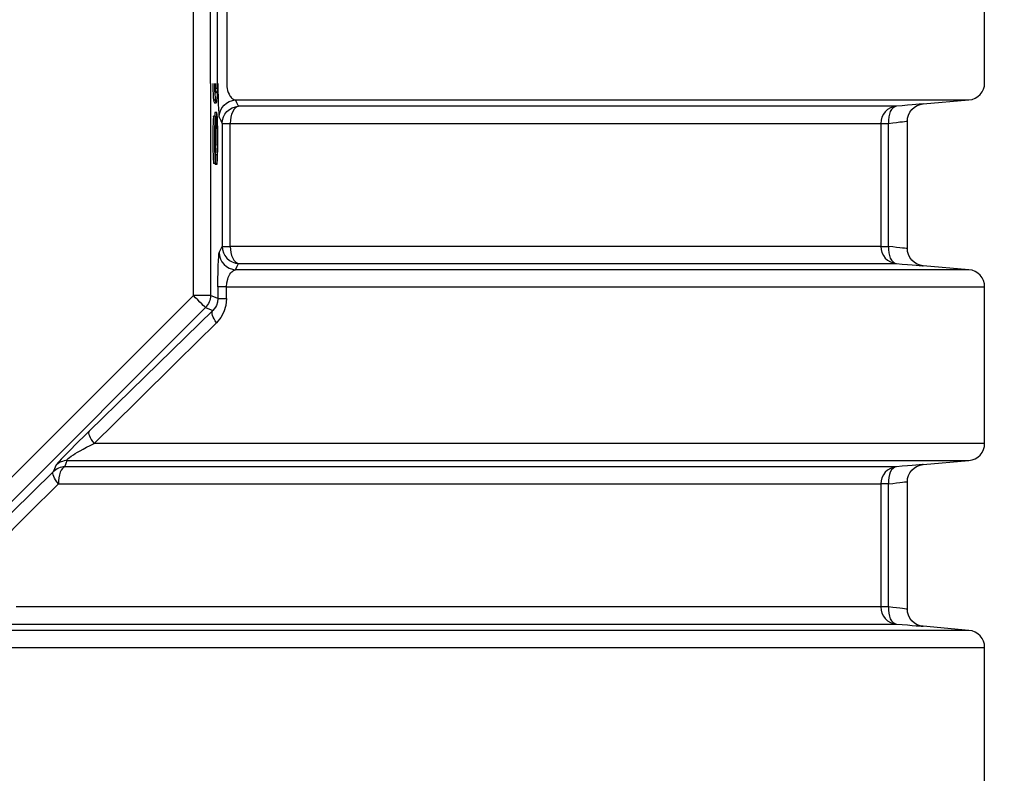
# Model space of a CAD drawing. Header units: millimetres. Extents: x 196 to 2027204, y -221452 to 153872.
# Tile 319 of 381: x 1217265 to 1217839, y -197991 to -197553. Entities that reach past the tile are written whole.
import ezdxf

# ---------------------------------------------------------------- set-up
doc = ezdxf.new("R2010")
doc.units = ezdxf.units.MM
doc.layers.get('Defpoints').update_dxf_attribs({"lineweight": 18})
doc.layers.add('00_Основной', color=163, linetype='Continuous', lineweight=40)
doc.layers.add('ТМ-размеры', color=25, linetype='Continuous', lineweight=20)
doc.styles.add('SFINKS', font='SFINKS.shx', dxfattribs={"width": 0.7, "oblique": 15})
doc.dimstyles.new('кира-50', dxfattribs={"dimtxt": 150, "dimasz": 40, "dimexe": 15, "dimexo": 0, "dimgap": 20, "dimtad": 1, "dimdec": 0, "dimrnd": 5, "dimdsep": 46, "dimtxsty": 'SFINKS', "dimblk1": 'OBLIQUE', "dimblk2": 'OBLIQUE', "dimsah": 1, "dimcen": 2.5, "dimclrd": 252, "dimclre": 252, "dimclrt": 252, "dimadec": 0, "dimazin": 0, "dimtfac": 1, "dimtdec": 0, "dimtofl": 0, "dimtmove": 0, "dimatfit": 3, "dimldrblk": 'OBLIQUE', "dimfxl": 15, "dimtfill": 1, "dimtolj": 1, "dimtzin": 0, "dimlwd": 20, "dimlwe": 20, "dimarcsym": 0})

# ---------------------------------------------------------------- blocks, each defined once
blk = doc.blocks.new('_Oblique')
at = {"color": 0, "linetype": 'ByBlock', "lineweight": -2}
blk.add_line((-0.5, -0.5), (0.5, 0.5), dxfattribs=at)
blk = doc.blocks.new('*D85')
at = {"layer": 'Defpoints', "color": 0, "linetype": 'ByBlock', "lineweight": 50, "transparency": 16777216}
for p in [(1216957.71, -194978.27), (1216957.71, -203390.23), (1218392.05, -203390.23)]:
    blk.add_point(p, dxfattribs=at)
at = {"layer": 'ТМ-размеры', "color": 252, "linetype": 'ByBlock', "lineweight": 20, "transparency": 16777216}
for p, q in [((1216957.71, -194978.27), (1218407.05, -194978.27)), ((1218392.05, -194978.27), (1218392.05, -203390.23)), ((1216957.71, -203390.23), (1218407.05, -203390.23))]:
    blk.add_line(p, q, dxfattribs=at)
at = {"layer": 'ТМ-размеры', "color": 252, "linetype": 'ByBlock', "lineweight": 20, "transparency": 16777216, "xscale": 40, "yscale": 40, "zscale": 40}
for p, rotation in [((1218392.05, -194978.27), 90), ((1218392.05, -203390.23), 270)]:
    blk.add_blockref('_Oblique', p, dxfattribs=dict(at, rotation=rotation))
at = {"layer": 'ТМ-размеры', "color": 252, "linetype": 'ByBlock', "transparency": 16777216, "insert": (1218297.05, -199184.25), "char_height": 150, "attachment_point": 5, "rotation": 90, "style": 'SFINKS', "bg_fill": 3, "box_fill_scale": 1.1, "bg_fill_color": 256, "bg_fill_true_color": 13158600, "bg_fill_transparency": 0}
blk.add_mtext('\\A1;8410', dxfattribs=at)

msp = doc.modelspace()

# ---------------------------------------------------------------- linework, layer by layer
at = {"layer": '00_Основной', "color": 252, "lineweight": 25, "ltscale": 10}
for p, q in [((1217366.63, -197713.14, 0.2), (1217366.63, -197374.37, 0.2)), ((1217376.62, -197589.65, 0.2), (1217376.62, -197374.37, 0.2)), ((1217386.06, -197497.86, 0.2), (1217386.06, -197589.65, 0.2)), ((1217827.71, -197589.34, 0.2), (1217827.71, -197498.17, 0.2)), ((1217376.62, -197589.65, 0.2), (1217376.62, -197713.14, 0.2)), ((1217379.53, -197592.4, 0.2), (1217380.53, -197592.4, 0.2)), ((1217378.38, -197599.23, 0.2), (1217379.39, -197599.23, 0.2)), ((1217378.92, -197600.91, 0.2), (1217379.92, -197600.91, 0.2)), ((1217791.84, -197601.64, 0.2), (1217818.58, -197599.3, 0.2)), ((1217380.29, -197606.54, 0.2), (1217379.29, -197606.54, 0.2)), ((1217379.45, -197608.83, 0.2), (1217378.45, -197608.83, 0.2)), ((1217383.46, -197612.92, 0.2), (1217383.46, -197684.59, 0.2)), ((1217388.15, -197684.59, 0.2), (1217388.15, -197612.92, 0.2)), ((1217767.2, -197612.92, 0.2), (1217767.2, -197684.59, 0.2)), ((1217771.63, -197684.59, 0.2), (1217771.63, -197612.92, 0.2)), ((1217782.71, -197685.96, 0.2), (1217782.71, -197611.55, 0.2)), ((1217379.75, -197625.06, 0.2), (1217379.17, -197625.06, 0.2)), ((1217379.95, -197625.68, 0.2), (1217379.19, -197625.68, 0.2)), ((1217380.32, -197631.22, 0.2), (1217379.48, -197631.22, 0.2)), ((1217379.45, -197636.34, 0.2), (1217378.45, -197636.34, 0.2)), ((1217379.34, -197636.34, 0.2), (1217379.34, -197636.91, 0.2)), ((1217380.35, -197636.91, 0.2), (1217379.34, -197636.91, 0.2)), ((1217818.58, -197698.21, 0.2), (1217791.84, -197695.86, 0.2)), ((1217380.98, -197708.17, 0.2), (1217380.98, -197714.94, 0.2)), ((1217386.04, -197714.94, 0.2), (1217386.04, -197708.17, 0.2)), ((1217827.71, -197799.34, 0.2), (1217827.71, -197708.17, 0.2)), ((1217127.09, -197952.67, 0.2), (1217366.63, -197713.14, 0.2)), ((1217380.98, -197714.94, 0.2), (1217376.62, -197713.14, 0.2)), ((1217373.7, -197720.21, 0.2), (1217134.15, -197959.74, 0.2)), ((1217373.7, -197720.21, 0.2), (1217377.93, -197721.96, 0.2)), ((1217791.84, -197811.65, 0.2), (1217818.58, -197809.3, 0.2)), ((1217767.2, -197822.92, 0.2), (1217767.2, -197894.59, 0.2)), ((1217771.63, -197894.59, 0.2), (1217771.63, -197822.92, 0.2)), ((1217782.71, -197895.96, 0.2), (1217782.71, -197821.55, 0.2)), ((1217818.58, -197908.21, 0.2), (1217791.84, -197905.87, 0.2)), ((1217827.71, -198009.34, 0.2), (1217827.71, -197918.17, 0.2))]:
    msp.add_line(p, q, dxfattribs=at)
at = {"layer": '00_Основной', "color": 252, "lineweight": 25, "ltscale": 10, "elevation": 0.2}
for points in [[(1217380.64, -197596.78), (1217380.99, -197493.68), (1217381.05, -197489.52), (1217381.15, -197485.86), (1217381.26, -197482.89), (1217381.4, -197480.53), (1217381.56, -197478.99), (1217381.73, -197478.24)], [(1217377.99, -197589.65), (1217378, -197590.76), (1217378.06, -197593.54), (1217378.14, -197595.87), (1217378.26, -197597.78), (1217378.38, -197599.23)], [(1217379, -197589.65), (1217379, -197590.76), (1217379.06, -197593.54), (1217379.14, -197595.87), (1217379.26, -197597.78), (1217379.39, -197599.23)], [(1217379.29, -197592.12), (1217379.22, -197590.12), (1217379.21, -197589.65)], [(1217379.39, -197599.23), (1217379.53, -197600.13), (1217379.69, -197600.68), (1217379.88, -197600.91), (1217380.09, -197600.78), (1217380.26, -197600.29), (1217380.41, -197599.43), (1217380.54, -197598.2), (1217380.67, -197596.31), (1217380.77, -197593.96), (1217380.83, -197591.15), (1217380.84, -197589.65)], [(1217379.62, -197589.65), (1217379.61, -197590.2), (1217379.53, -197592.4)], [(1217380.63, -197589.65), (1217380.61, -197590.2), (1217380.53, -197592.4)], [(1217380.98, -197589.65), (1217380.99, -197593.81), (1217381.05, -197597.96), (1217381.15, -197601.62), (1217381.26, -197604.6), (1217381.4, -197606.95), (1217381.56, -197608.52), (1217381.73, -197609.26)], [(1217386.06, -197589.65), (1217386.18, -197591.6), (1217386.37, -197592.71), (1217386.62, -197593.77), (1217386.98, -197594.86), (1217387.43, -197595.89), (1217387.95, -197596.82), (1217388.3, -197597.33), (1217388.69, -197597.79), (1217389.11, -197598.22), (1217389.56, -197598.58), (1217390.32, -197599.02), (1217391.28, -197599.3)], [(1217818.58, -197599.3), (1217820.4, -197598.98), (1217822.13, -197598.32), (1217823.72, -197597.34), (1217825.09, -197596.1), (1217826.2, -197594.62), (1217827.03, -197592.97), (1217827.54, -197591.19), (1217827.71, -197589.34)], [(1217380.53, -197592.4), (1217380.44, -197593.39), (1217380.35, -197594.17), (1217380.22, -197594.69), (1217380.09, -197594.96), (1217379.96, -197595.06), (1217379.81, -197595.03), (1217379.64, -197594.73), (1217379.5, -197594.14), (1217379.39, -197593.28), (1217379.29, -197592.12)], [(1217379.53, -197592.4), (1217379.44, -197593.39), (1217379.43, -197593.59)], [(1217378.38, -197599.23), (1217378.53, -197600.13), (1217378.69, -197600.68), (1217378.89, -197600.91), (1217378.92, -197600.9)], [(1217381.73, -197609.26), (1217381.91, -197607.38), (1217382.45, -197605.55), (1217383.32, -197603.88), (1217384.51, -197602.38), (1217385.94, -197601.14), (1217387.6, -197600.19), (1217389.39, -197599.57), (1217391.28, -197599.3)], [(1217393, -197602.96), (1217392.03, -197600.92), (1217391.28, -197599.3)], [(1217391.28, -197599.3), (1217406.2, -197599.3), (1217420.93, -197599.3), (1217435.48, -197599.3), (1217449.83, -197599.3), (1217463.96, -197599.3), (1217477.91, -197599.3), (1217491.64, -197599.3), (1217505.16, -197599.3), (1217518.45, -197599.3), (1217531.52, -197599.3), (1217544.34, -197599.3), (1217556.93, -197599.3), (1217569.28, -197599.3), (1217581.37, -197599.3), (1217593.23, -197599.3), (1217604.81, -197599.3), (1217616.13, -197599.3), (1217627.19, -197599.3), (1217637.97, -197599.3), (1217648.47, -197599.3), (1217658.7, -197599.3), (1217668.63, -197599.3), (1217678.28, -197599.3), (1217687.64, -197599.3), (1217696.7, -197599.3), (1217705.45, -197599.3), (1217713.9, -197599.3), (1217722.06, -197599.3), (1217729.89, -197599.3), (1217737.41, -197599.3), (1217744.61, -197599.3), (1217751.49, -197599.3), (1217758.06, -197599.3), (1217764.29, -197599.3), (1217770.19, -197599.3), (1217775.77, -197599.3), (1217781.01, -197599.3), (1217785.91, -197599.3), (1217790.48, -197599.3), (1217794.72, -197599.3), (1217798.61, -197599.3), (1217802.15, -197599.3), (1217805.36, -197599.3), (1217808.22, -197599.3), (1217810.73, -197599.3), (1217812.9, -197599.3), (1217814.71, -197599.3), (1217816.18, -197599.3), (1217817.31, -197599.3), (1217818.07, -197599.3), (1217818.49, -197599.3), (1217818.58, -197599.3)], [(1217791.84, -197601.64), (1217791.84, -197601.64), (1217791.57, -197601.66), (1217790.79, -197601.73), (1217789.5, -197601.84), (1217787.7, -197602), (1217785.47, -197602.18), (1217782.81, -197602.41), (1217779.73, -197602.66), (1217776.32, -197602.96)], [(1217782.71, -197611.61), (1217782.86, -197609.87), (1217783.34, -197608.11), (1217784.18, -197606.4), (1217785.33, -197604.85), (1217786.77, -197603.55), (1217788.41, -197602.58), (1217790.13, -197601.94), (1217791.84, -197601.64)], [(1217379.29, -197606.67), (1217379.22, -197606.64), (1217379.07, -197607.53), (1217378.99, -197608.83)], [(1217380.35, -197636.91), (1217380.5, -197636.03), (1217380.62, -197634.23), (1217380.74, -197631.53), (1217380.83, -197628.16), (1217380.85, -197624.24), (1217380.85, -197619.92), (1217380.83, -197615.97), (1217380.74, -197612.54), (1217380.64, -197609.66), (1217380.51, -197607.7), (1217380.37, -197606.68), (1217380.22, -197606.64), (1217380.08, -197607.53), (1217379.96, -197609.32), (1217379.88, -197611.89), (1217379.82, -197615.2)], [(1217383.46, -197612.92), (1217383.64, -197611.03), (1217384.18, -197609.21), (1217385.06, -197607.53), (1217386.24, -197606.03), (1217387.68, -197604.81), (1217389.32, -197603.85), (1217391.11, -197603.22), (1217393, -197602.96)], [(1217393, -197602.96), (1217392.03, -197603.28), (1217391.11, -197603.94), (1217390.27, -197604.92), (1217389.55, -197606.16), (1217388.95, -197607.64), (1217388.5, -197609.29), (1217388.23, -197611.07), (1217388.15, -197612.92)], [(1217776.32, -197602.96), (1217775.54, -197602.96), (1217774.41, -197602.96), (1217772.93, -197602.96), (1217771.09, -197602.96), (1217768.92, -197602.96), (1217766.38, -197602.96), (1217763.5, -197602.96), (1217760.27, -197602.96), (1217756.7, -197602.96), (1217752.79, -197602.96), (1217748.53, -197602.96), (1217743.93, -197602.96), (1217738.99, -197602.96), (1217733.71, -197602.96), (1217728.11, -197602.96), (1217722.17, -197602.96), (1217715.9, -197602.96), (1217709.3, -197602.96), (1217702.39, -197602.96), (1217695.15, -197602.96), (1217687.6, -197602.96), (1217679.73, -197602.96), (1217671.54, -197602.96), (1217663.06, -197602.96), (1217654.27, -197602.96), (1217645.17, -197602.96), (1217635.78, -197602.96), (1217626.1, -197602.96), (1217616.14, -197602.96), (1217605.9, -197602.96), (1217595.35, -197602.96), (1217584.56, -197602.96), (1217573.48, -197602.96), (1217562.15, -197602.96), (1217550.55, -197602.96), (1217538.7, -197602.96), (1217526.59, -197602.96), (1217514.25, -197602.96), (1217501.66, -197602.96), (1217488.83, -197602.96), (1217475.78, -197602.96), (1217462.5, -197602.96), (1217449.01, -197602.96), (1217435.31, -197602.96), (1217421.41, -197602.96), (1217407.3, -197602.96), (1217393, -197602.96)], [(1217776.32, -197602.96), (1217774.5, -197603.28), (1217772.77, -197603.94), (1217771.19, -197604.92), (1217769.82, -197606.16), (1217768.71, -197607.64), (1217767.88, -197609.29), (1217767.37, -197611.07), (1217767.2, -197612.92)], [(1217776.32, -197602.96), (1217775.3, -197603.22), (1217774.34, -197603.86), (1217773.48, -197604.81), (1217772.76, -197606.05), (1217772.2, -197607.54), (1217771.8, -197609.22), (1217771.62, -197611.03), (1217771.63, -197612.92)], [(1217378.45, -197608.87), (1217378.44, -197608.83), (1217378.32, -197609.31), (1217378.21, -197610.59), (1217378.11, -197612.64), (1217378.03, -197615.39), (1217377.99, -197618.64), (1217377.97, -197622.17), (1217377.99, -197625.7), (1217378.03, -197628.82), (1217378.1, -197631.53), (1217378.18, -197633.73), (1217378.31, -197635.34), (1217378.45, -197636.34)], [(1217379.82, -197615.2), (1217379.75, -197612.38), (1217379.67, -197610.36), (1217379.55, -197609.17), (1217379.44, -197608.83), (1217379.31, -197609.31), (1217379.2, -197610.59), (1217379.12, -197612.64), (1217379.03, -197615.39), (1217378.99, -197618.64), (1217378.98, -197622.17), (1217378.99, -197625.7), (1217379.02, -197628.82), (1217379.09, -197631.53), (1217379.19, -197633.73), (1217379.31, -197635.34), (1217379.45, -197636.34)], [(1217379.95, -197625.68), (1217379.93, -197622.62), (1217379.93, -197620.27), (1217379.95, -197618.2), (1217379.99, -197616.38), (1217380.08, -197614.15), (1217380.19, -197612.88), (1217380.27, -197612.6), (1217380.36, -197612.75), (1217380.44, -197613.34), (1217380.56, -197615.06), (1217380.62, -197617.55), (1217380.65, -197619.45), (1217380.67, -197621.56), (1217380.67, -197623.73), (1217380.62, -197626.28), (1217380.57, -197628.44), (1217380.46, -197630.09), (1217380.32, -197631.22)], [(1217381.73, -197609.26), (1217382.7, -197611.32), (1217383.46, -197612.92)], [(1217383.46, -197612.92), (1217383.58, -197612.92), (1217383.84, -197612.92), (1217384.25, -197612.92), (1217384.79, -197612.92), (1217385.46, -197612.92), (1217386.26, -197612.92), (1217387.16, -197612.92), (1217388.15, -197612.92)], [(1217388.15, -197612.92), (1217402.6, -197612.92), (1217416.84, -197612.92), (1217430.88, -197612.92), (1217444.7, -197612.92), (1217458.32, -197612.92), (1217471.7, -197612.92), (1217484.85, -197612.92), (1217497.78, -197612.92), (1217510.45, -197612.92), (1217522.86, -197612.92), (1217535.05, -197612.92), (1217546.95, -197612.92), (1217558.61, -197612.92), (1217569.98, -197612.92), (1217581.09, -197612.92), (1217591.91, -197612.92), (1217602.44, -197612.92), (1217612.7, -197612.92), (1217622.65, -197612.92), (1217632.3, -197612.92), (1217641.65, -197612.92), (1217650.7, -197612.92), (1217659.43, -197612.92), (1217667.85, -197612.92), (1217675.95, -197612.92), (1217683.72, -197612.92), (1217691.17, -197612.92), (1217698.3, -197612.92), (1217705.08, -197612.92), (1217711.53, -197612.92), (1217717.64, -197612.92), (1217723.41, -197612.92), (1217728.84, -197612.92), (1217733.92, -197612.92), (1217738.65, -197612.92), (1217743.04, -197612.92), (1217747.07, -197612.92), (1217750.74, -197612.92), (1217754.06, -197612.92), (1217757.02, -197612.92), (1217759.62, -197612.92), (1217761.86, -197612.92), (1217763.74, -197612.92), (1217765.25, -197612.92), (1217766.41, -197612.92), (1217767.2, -197612.92)], [(1217767.2, -197612.92), (1217767.31, -197612.92), (1217767.57, -197612.92), (1217767.95, -197612.92), (1217768.46, -197612.92), (1217769.09, -197612.92), (1217769.84, -197612.92), (1217770.69, -197612.92), (1217771.63, -197612.92)], [(1217771.63, -197612.92), (1217774.17, -197612.61), (1217776.37, -197612.36), (1217778.23, -197612.13), (1217779.76, -197611.96), (1217781.04, -197611.8), (1217781.97, -197611.69), (1217782.52, -197611.62), (1217782.71, -197611.61), (1217782.71, -197611.61)], [(1217379.5, -197630.64), (1217379.37, -197629.84), (1217379.27, -197628.47), (1217379.2, -197626.58), (1217379.17, -197624.31), (1217379.16, -197622.36), (1217379.16, -197620.38), (1217379.19, -197618.65), (1217379.23, -197617.15), (1217379.3, -197615.62), (1217379.39, -197614.81), (1217379.48, -197614.73), (1217379.57, -197615.28), (1217379.64, -197616.46), (1217379.69, -197618.25), (1217379.72, -197619.24), (1217379.74, -197620.28), (1217379.74, -197621.37), (1217379.75, -197622.49), (1217379.75, -197623.64), (1217379.75, -197625.06)], [(1217379.64, -197625.68), (1217379.64, -197626.28), (1217379.57, -197628.44), (1217379.45, -197630.09), (1217379.44, -197630.28)], [(1217379.75, -197625.06), (1217379.87, -197625.41), (1217379.95, -197625.68)], [(1217379.45, -197636.34), (1217379.47, -197633.15), (1217379.5, -197630.64)], [(1217380.32, -197631.22), (1217380.33, -197634.41), (1217380.35, -197636.91)], [(1217381.73, -197688.24), (1217382.7, -197686.18), (1217383.46, -197684.59)], [(1217383.46, -197684.59), (1217383.64, -197686.48), (1217384.18, -197688.3), (1217385.06, -197689.98), (1217386.24, -197691.48), (1217387.68, -197692.72), (1217389.32, -197693.66), (1217391.11, -197694.28), (1217393, -197694.55)], [(1217383.46, -197684.59), (1217383.58, -197684.59), (1217383.84, -197684.59), (1217384.25, -197684.59), (1217384.79, -197684.59), (1217385.46, -197684.59), (1217386.26, -197684.59), (1217387.16, -197684.59), (1217388.15, -197684.59)], [(1217388.15, -197684.59), (1217388.23, -197686.44), (1217388.5, -197688.22), (1217388.95, -197689.87), (1217389.55, -197691.35), (1217390.27, -197692.59), (1217391.11, -197693.56), (1217392.03, -197694.23), (1217393, -197694.55)], [(1217767.2, -197684.59), (1217766.41, -197684.59), (1217765.25, -197684.59), (1217763.74, -197684.59), (1217761.86, -197684.59), (1217759.62, -197684.59), (1217757.02, -197684.59), (1217754.06, -197684.59), (1217750.74, -197684.59), (1217747.07, -197684.59), (1217743.04, -197684.59), (1217738.65, -197684.59), (1217733.92, -197684.59), (1217728.84, -197684.59), (1217723.41, -197684.59), (1217717.64, -197684.59), (1217711.53, -197684.59), (1217705.08, -197684.59), (1217698.3, -197684.59), (1217691.17, -197684.59), (1217683.72, -197684.59), (1217675.95, -197684.59), (1217667.85, -197684.59), (1217659.43, -197684.59), (1217650.7, -197684.59), (1217641.65, -197684.59), (1217632.3, -197684.59), (1217622.65, -197684.59), (1217612.7, -197684.59), (1217602.44, -197684.59), (1217591.91, -197684.59), (1217581.09, -197684.59), (1217569.98, -197684.59), (1217558.61, -197684.59), (1217546.95, -197684.59), (1217535.05, -197684.59), (1217522.86, -197684.59), (1217510.45, -197684.59), (1217497.78, -197684.59), (1217484.85, -197684.59), (1217471.7, -197684.59), (1217458.32, -197684.59), (1217444.7, -197684.59), (1217430.88, -197684.59), (1217416.84, -197684.59), (1217402.6, -197684.59), (1217388.15, -197684.59)], [(1217767.2, -197684.59), (1217767.37, -197686.44), (1217767.88, -197688.22), (1217768.71, -197689.87), (1217769.82, -197691.35), (1217771.19, -197692.59), (1217772.77, -197693.56), (1217774.5, -197694.23), (1217776.32, -197694.55)], [(1217767.2, -197684.59), (1217767.31, -197684.59), (1217767.57, -197684.59), (1217767.95, -197684.59), (1217768.46, -197684.59), (1217769.09, -197684.59), (1217769.84, -197684.59), (1217770.69, -197684.59), (1217771.63, -197684.59)], [(1217771.63, -197684.59), (1217771.62, -197686.48), (1217771.8, -197688.29), (1217772.2, -197689.98), (1217772.76, -197691.46), (1217773.48, -197692.7), (1217774.34, -197693.65), (1217775.3, -197694.28), (1217776.32, -197694.55)], [(1217782.71, -197685.9), (1217782.52, -197685.89), (1217781.97, -197685.82), (1217781.06, -197685.7), (1217779.76, -197685.56), (1217778.25, -197685.38), (1217776.39, -197685.16), (1217774.17, -197684.9), (1217771.63, -197684.59)], [(1217791.84, -197695.86), (1217790.13, -197695.57), (1217788.41, -197694.93), (1217786.77, -197693.96), (1217785.33, -197692.66), (1217784.18, -197691.11), (1217783.34, -197689.4), (1217782.86, -197687.64), (1217782.71, -197685.9)], [(1217380.98, -197708.17), (1217380.99, -197703.68), (1217381.05, -197699.52), (1217381.15, -197695.86), (1217381.26, -197692.89), (1217381.4, -197690.53), (1217381.56, -197688.99), (1217381.73, -197688.24)], [(1217381.73, -197688.24), (1217381.91, -197690.14), (1217382.45, -197691.96), (1217383.32, -197693.64), (1217384.51, -197695.13), (1217385.94, -197696.37), (1217387.6, -197697.32), (1217389.39, -197697.94), (1217391.28, -197698.21)], [(1217386.04, -197708.17), (1217386.18, -197705.9), (1217386.64, -197703.71), (1217386.99, -197702.62), (1217387.43, -197701.61), (1217387.97, -197700.68), (1217388.43, -197700.03), (1217388.97, -197699.44), (1217389.56, -197698.93), (1217390.05, -197698.62), (1217390.63, -197698.36), (1217391.28, -197698.21)], [(1217391.28, -197698.21), (1217392.24, -197696.15), (1217393, -197694.55)], [(1217818.58, -197698.21), (1217818.44, -197698.21), (1217817.72, -197698.21), (1217816.41, -197698.21), (1217814.51, -197698.21), (1217812.02, -197698.21), (1217808.94, -197698.21), (1217805.27, -197698.21), (1217801.01, -197698.21), (1217796.17, -197698.21), (1217790.77, -197698.21), (1217784.77, -197698.21), (1217778.21, -197698.21), (1217771.08, -197698.21), (1217763.41, -197698.21), (1217755.15, -197698.21), (1217746.36, -197698.21), (1217737.03, -197698.21), (1217727.15, -197698.21), (1217716.74, -197698.21), (1217705.82, -197698.21), (1217694.37, -197698.21), (1217682.4, -197698.21), (1217669.96, -197698.21), (1217657.01, -197698.21), (1217643.59, -197698.21), (1217629.67, -197698.21), (1217615.31, -197698.21), (1217600.49, -197698.21), (1217585.24, -197698.21), (1217569.53, -197698.21), (1217553.42, -197698.21), (1217536.89, -197698.21), (1217519.96, -197698.21), (1217502.65, -197698.21), (1217484.95, -197698.21), (1217466.89, -197698.21), (1217448.49, -197698.21), (1217429.73, -197698.21), (1217410.67, -197698.21), (1217391.28, -197698.21)], [(1217393, -197694.55), (1217407.3, -197694.55), (1217421.41, -197694.55), (1217435.31, -197694.55), (1217449.01, -197694.55), (1217462.5, -197694.55), (1217475.78, -197694.55), (1217488.83, -197694.55), (1217501.66, -197694.55), (1217514.25, -197694.55), (1217526.59, -197694.55), (1217538.7, -197694.55), (1217550.55, -197694.55), (1217562.15, -197694.55), (1217573.48, -197694.55), (1217584.56, -197694.55), (1217595.35, -197694.55), (1217605.9, -197694.55), (1217616.14, -197694.55), (1217626.1, -197694.55), (1217635.78, -197694.55), (1217645.17, -197694.55), (1217654.27, -197694.55), (1217663.06, -197694.55), (1217671.54, -197694.55), (1217679.73, -197694.55), (1217687.6, -197694.55), (1217695.15, -197694.55), (1217702.39, -197694.55), (1217709.3, -197694.55), (1217715.9, -197694.55), (1217722.17, -197694.55), (1217728.11, -197694.55), (1217733.71, -197694.55), (1217738.99, -197694.55), (1217743.93, -197694.55), (1217748.53, -197694.55), (1217752.79, -197694.55), (1217756.7, -197694.55), (1217760.27, -197694.55), (1217763.5, -197694.55), (1217766.38, -197694.55), (1217768.92, -197694.55), (1217771.09, -197694.55), (1217772.93, -197694.55), (1217774.41, -197694.55), (1217775.54, -197694.55), (1217776.32, -197694.55)], [(1217776.32, -197694.55), (1217779.74, -197694.85), (1217782.81, -197695.1), (1217785.47, -197695.33), (1217787.72, -197695.53), (1217789.5, -197695.67), (1217790.78, -197695.78), (1217791.57, -197695.85), (1217791.84, -197695.86)], [(1217827.71, -197708.17), (1217827.54, -197706.32), (1217827.03, -197704.54), (1217826.2, -197702.89), (1217825.09, -197701.41), (1217823.72, -197700.17), (1217822.13, -197699.19), (1217820.4, -197698.53), (1217818.58, -197698.21)], [(1217386.04, -197708.17), (1217384.97, -197708.17), (1217384.01, -197708.17), (1217383.15, -197708.17), (1217382.42, -197708.17), (1217381.83, -197708.17), (1217381.39, -197708.17), (1217381.1, -197708.17), (1217380.98, -197708.17)], [(1217386.04, -197708.17), (1217405.78, -197708.17), (1217425.22, -197708.17), (1217444.33, -197708.17), (1217463.11, -197708.17), (1217481.53, -197708.17), (1217499.6, -197708.17), (1217517.28, -197708.17), (1217534.59, -197708.17), (1217551.5, -197708.17), (1217567.99, -197708.17), (1217584.06, -197708.17), (1217599.7, -197708.17), (1217614.91, -197708.17), (1217629.66, -197708.17), (1217643.94, -197708.17), (1217657.74, -197708.17), (1217671.08, -197708.17), (1217683.9, -197708.17), (1217696.24, -197708.17), (1217708.06, -197708.17), (1217719.36, -197708.17), (1217730.15, -197708.17), (1217740.4, -197708.17), (1217750.1, -197708.17), (1217759.27, -197708.17), (1217767.88, -197708.17), (1217775.92, -197708.17), (1217783.4, -197708.17), (1217790.31, -197708.17), (1217796.67, -197708.17), (1217802.42, -197708.17), (1217807.6, -197708.17), (1217812.18, -197708.17), (1217816.19, -197708.17), (1217819.59, -197708.17), (1217822.42, -197708.17), (1217824.63, -197708.17), (1217826.26, -197708.17), (1217827.27, -197708.17), (1217827.69, -197708.17), (1217827.71, -197708.17)], [(1217373.7, -197720.21), (1217373.51, -197720.02), (1217373.08, -197719.6), (1217372.41, -197718.92), (1217371.54, -197718.05), (1217370.48, -197716.99), (1217369.27, -197715.78), (1217367.97, -197714.48), (1217366.63, -197713.14)], [(1217376.62, -197713.14), (1217376.36, -197713.14), (1217375.76, -197713.14), (1217374.81, -197713.14), (1217373.57, -197713.14), (1217372.07, -197713.14), (1217370.37, -197713.14), (1217368.53, -197713.14), (1217366.63, -197713.14)], [(1217376.62, -197713.14), (1217376.58, -197714.11), (1217376.42, -197715.08), (1217376.18, -197716.03), (1217375.86, -197716.96), (1217375.43, -197717.85), (1217374.94, -197718.68), (1217374.35, -197719.47), (1217373.7, -197720.21)], [(1217380.98, -197714.94), (1217380.75, -197717.02), (1217380.06, -197719.02), (1217379.5, -197720.05), (1217378.79, -197721.04), (1217377.93, -197721.96)], [(1217386.04, -197714.94), (1217385.64, -197718.95), (1217384.45, -197722.72), (1217382.6, -197726.08), (1217380.14, -197729.03)], [(1217380.98, -197714.94), (1217381.1, -197714.94), (1217381.39, -197714.94), (1217381.83, -197714.94), (1217382.42, -197714.94), (1217383.15, -197714.94), (1217384.01, -197714.94), (1217384.97, -197714.94), (1217386.04, -197714.94)], [(1217377.93, -197721.96), (1217354.27, -197744.98), (1217330.24, -197768.44), (1217305.84, -197792.27)], [(1217380.14, -197729.03), (1217379.36, -197727.9), (1217378.69, -197726.8), (1217378.17, -197725.74), (1217377.81, -197724.76), (1217377.59, -197723.88), (1217377.54, -197723.1), (1217377.65, -197722.45), (1217377.93, -197721.96)], [(1217308.87, -197799.34), (1217333.42, -197775.07), (1217357.17, -197751.63), (1217380.14, -197729.03)], [(1217305.84, -197792.27), (1217302.85, -197795.22), (1217299.8, -197798.24), (1217297.62, -197800.4), (1217295.61, -197802.45), (1217293.72, -197804.36), (1217292.28, -197805.83), (1217290.92, -197807.24), (1217289.69, -197808.53), (1217288.62, -197809.67), (1217287.75, -197810.63), (1217287.1, -197811.38), (1217286.67, -197811.9), (1217286.49, -197812.2)], [(1217305.84, -197792.27), (1217305.63, -197792.72), (1217305.6, -197793.34), (1217305.75, -197794.11), (1217306.06, -197795), (1217306.56, -197795.98), (1217307.19, -197797.06), (1217307.97, -197798.18), (1217308.87, -197799.34)], [(1217293.21, -197809.3), (1217292.98, -197809.09), (1217293.12, -197808.72), (1217293.63, -197808.18), (1217294.49, -197807.47), (1217295.51, -197806.75), (1217296.72, -197805.96), (1217297.84, -197805.27), (1217299.16, -197804.49), (1217300.71, -197803.62), (1217302.46, -197802.66), (1217304.41, -197801.61), (1217306.54, -197800.51), (1217308.87, -197799.34)], [(1217827.71, -197799.34), (1217827.71, -197799.34), (1217827.37, -197799.34), (1217826.43, -197799.34), (1217824.88, -197799.34), (1217822.76, -197799.34), (1217820.02, -197799.34), (1217816.7, -197799.34), (1217812.79, -197799.34), (1217808.29, -197799.34), (1217803.21, -197799.34), (1217797.55, -197799.34), (1217791.3, -197799.34), (1217784.5, -197799.34), (1217777.12, -197799.34), (1217769.18, -197799.34), (1217760.67, -197799.34), (1217751.61, -197799.34), (1217742.01, -197799.34), (1217731.88, -197799.34), (1217721.21, -197799.34), (1217710.01, -197799.34), (1217698.3, -197799.34), (1217686.09, -197799.34), (1217673.36, -197799.34), (1217660.15, -197799.34), (1217646.45, -197799.34), (1217632.29, -197799.34), (1217617.65, -197799.34), (1217602.57, -197799.34), (1217587.04, -197799.34), (1217571.09, -197799.34), (1217554.7, -197799.34), (1217537.91, -197799.34), (1217520.72, -197799.34), (1217503.14, -197799.34), (1217485.19, -197799.34), (1217466.87, -197799.34), (1217448.21, -197799.34), (1217429.21, -197799.34), (1217409.88, -197799.34), (1217390.25, -197799.34), (1217370.31, -197799.34), (1217350.11, -197799.34), (1217329.61, -197799.34), (1217308.87, -197799.34)], [(1217818.58, -197809.3), (1217820.4, -197808.98), (1217822.13, -197808.32), (1217823.72, -197807.34), (1217825.09, -197806.1), (1217826.2, -197804.62), (1217827.03, -197802.97), (1217827.54, -197801.19), (1217827.71, -197799.34)], [(1217286.49, -197812.2), (1217285.67, -197814.24), (1217285.05, -197815.85)], [(1217291.77, -197812.96), (1217290.82, -197813.03), (1217289.91, -197813.2), (1217289, -197813.44), (1217288.13, -197813.76), (1217287.3, -197814.17), (1217286.49, -197814.67), (1217285.74, -197815.23), (1217285.05, -197815.85)], [(1217293.21, -197809.3), (1217292.28, -197809.38), (1217291.36, -197809.54), (1217290.46, -197809.78), (1217289.57, -197810.11), (1217288.73, -197810.52), (1217287.93, -197811.01), (1217287.18, -197811.58), (1217286.49, -197812.2)], [(1217291.77, -197812.96), (1217291.02, -197813.28), (1217290.32, -197813.95), (1217289.66, -197814.92), (1217289.12, -197816.16), (1217288.65, -197817.64), (1217288.31, -197819.3), (1217288.11, -197821.07), (1217288.04, -197822.92)], [(1217291.77, -197812.96), (1217292.57, -197810.91), (1217293.21, -197809.3)], [(1217776.32, -197812.96), (1217775.53, -197812.96), (1217774.38, -197812.96), (1217772.86, -197812.96), (1217770.98, -197812.96), (1217768.75, -197812.96), (1217766.16, -197812.96), (1217763.19, -197812.96), (1217759.89, -197812.96), (1217756.22, -197812.96), (1217752.2, -197812.96), (1217747.83, -197812.96), (1217743.11, -197812.96), (1217738.03, -197812.96), (1217732.63, -197812.96), (1217726.87, -197812.96), (1217720.76, -197812.96), (1217714.33, -197812.96), (1217707.55, -197812.96), (1217700.45, -197812.96), (1217693.02, -197812.96), (1217685.27, -197812.96), (1217677.19, -197812.96), (1217668.79, -197812.96), (1217660.07, -197812.96), (1217651.05, -197812.96), (1217641.73, -197812.96), (1217632.08, -197812.96), (1217622.15, -197812.96), (1217611.92, -197812.96), (1217601.41, -197812.96), (1217590.61, -197812.96), (1217579.52, -197812.96), (1217568.16, -197812.96), (1217556.54, -197812.96), (1217544.65, -197812.96), (1217532.49, -197812.96), (1217520.09, -197812.96), (1217507.43, -197812.96), (1217494.53, -197812.96), (1217481.39, -197812.96), (1217468.03, -197812.96), (1217454.43, -197812.96), (1217440.61, -197812.96), (1217426.58, -197812.96), (1217412.35, -197812.96), (1217397.91, -197812.96), (1217383.28, -197812.96), (1217368.46, -197812.96), (1217353.46, -197812.96), (1217338.28, -197812.96), (1217322.94, -197812.96), (1217307.43, -197812.96), (1217291.77, -197812.96)], [(1217293.21, -197809.3), (1217313.89, -197809.3), (1217334.33, -197809.3), (1217354.51, -197809.3), (1217374.4, -197809.3), (1217394.02, -197809.3), (1217413.34, -197809.3), (1217432.33, -197809.3), (1217451.01, -197809.3), (1217469.34, -197809.3), (1217487.33, -197809.3), (1217504.95, -197809.3), (1217522.19, -197809.3), (1217539.04, -197809.3), (1217555.49, -197809.3), (1217571.54, -197809.3), (1217587.16, -197809.3), (1217602.35, -197809.3), (1217617.08, -197809.3), (1217631.38, -197809.3), (1217645.21, -197809.3), (1217658.56, -197809.3), (1217671.43, -197809.3), (1217683.82, -197809.3), (1217695.68, -197809.3), (1217707.06, -197809.3), (1217717.93, -197809.3), (1217728.25, -197809.3), (1217738.06, -197809.3), (1217747.33, -197809.3), (1217756.05, -197809.3), (1217764.22, -197809.3), (1217771.84, -197809.3), (1217778.9, -197809.3), (1217785.39, -197809.3), (1217791.32, -197809.3), (1217796.67, -197809.3), (1217801.45, -197809.3), (1217805.64, -197809.3), (1217809.25, -197809.3), (1217812.27, -197809.3), (1217814.7, -197809.3), (1217816.55, -197809.3), (1217817.8, -197809.3), (1217818.47, -197809.3), (1217818.58, -197809.3)], [(1217776.32, -197812.96), (1217774.5, -197813.28), (1217772.77, -197813.95), (1217771.19, -197814.92), (1217769.82, -197816.16), (1217768.71, -197817.64), (1217767.88, -197819.3), (1217767.37, -197821.07), (1217767.2, -197822.92)], [(1217776.32, -197812.96), (1217775.3, -197813.23), (1217774.34, -197813.86), (1217773.48, -197814.81), (1217772.76, -197816.05), (1217772.2, -197817.53), (1217771.8, -197819.22), (1217771.62, -197821.03), (1217771.63, -197822.92)], [(1217791.84, -197811.65), (1217791.84, -197811.65), (1217791.57, -197811.66), (1217790.79, -197811.73), (1217789.5, -197811.84), (1217787.7, -197811.98), (1217785.47, -197812.18), (1217782.81, -197812.41), (1217779.73, -197812.66), (1217776.32, -197812.96)], [(1217782.71, -197821.61), (1217782.86, -197819.87), (1217783.34, -197818.11), (1217784.18, -197816.4), (1217785.33, -197814.85), (1217786.77, -197813.55), (1217788.41, -197812.58), (1217790.13, -197811.94), (1217791.84, -197811.65)], [(1217285.05, -197815.85), (1217260.99, -197839.4), (1217236.62, -197863.29), (1217211.97, -197887.52)], [(1217288.04, -197822.92), (1217287.14, -197821.76), (1217286.38, -197820.64), (1217285.74, -197819.56), (1217285.26, -197818.58), (1217284.94, -197817.69), (1217284.8, -197816.92), (1217284.84, -197816.3), (1217285.05, -197815.85)], [(1217215.85, -197894.59), (1217234.32, -197876.22), (1217252.29, -197858.37), (1217270.41, -197840.39), (1217288.04, -197822.92)], [(1217288.04, -197822.92), (1217303.52, -197822.92), (1217318.86, -197822.92), (1217334.05, -197822.92), (1217349.05, -197822.92), (1217363.89, -197822.92), (1217378.54, -197822.92), (1217393.02, -197822.92), (1217407.28, -197822.92), (1217421.36, -197822.92), (1217435.24, -197822.92), (1217448.9, -197822.92), (1217462.35, -197822.92), (1217475.57, -197822.92), (1217488.55, -197822.92), (1217501.31, -197822.92), (1217513.82, -197822.92), (1217526.1, -197822.92), (1217538.1, -197822.92), (1217549.87, -197822.92), (1217561.36, -197822.92), (1217572.59, -197822.92), (1217583.56, -197822.92), (1217594.24, -197822.92), (1217604.64, -197822.92), (1217614.75, -197822.92), (1217624.56, -197822.92), (1217634.11, -197822.92), (1217643.32, -197822.92), (1217652.25, -197822.92), (1217660.86, -197822.92), (1217669.17, -197822.92), (1217677.16, -197822.92), (1217684.83, -197822.92), (1217692.19, -197822.92), (1217699.2, -197822.92), (1217705.9, -197822.92), (1217712.27, -197822.92), (1217718.29, -197822.92), (1217723.99, -197822.92), (1217729.34, -197822.92), (1217734.35, -197822.92), (1217739.02, -197822.92), (1217743.34, -197822.92), (1217747.32, -197822.92), (1217750.95, -197822.92), (1217754.22, -197822.92), (1217757.14, -197822.92), (1217759.71, -197822.92), (1217761.92, -197822.92), (1217763.77, -197822.92), (1217765.28, -197822.92), (1217766.43, -197822.92), (1217767.2, -197822.92)], [(1217771.63, -197822.92), (1217770.69, -197822.92), (1217769.84, -197822.92), (1217769.09, -197822.92), (1217768.46, -197822.92), (1217767.95, -197822.92), (1217767.57, -197822.92), (1217767.31, -197822.92), (1217767.2, -197822.92)], [(1217771.63, -197822.92), (1217774.17, -197822.61), (1217776.37, -197822.36), (1217778.23, -197822.13), (1217779.76, -197821.95), (1217781.04, -197821.81), (1217781.97, -197821.69), (1217782.52, -197821.62), (1217782.71, -197821.61), (1217782.71, -197821.61)], [(1217767.2, -197894.59), (1217766.43, -197894.59), (1217765.3, -197894.59), (1217763.81, -197894.59), (1217761.98, -197894.59), (1217759.81, -197894.59), (1217757.27, -197894.59), (1217754.39, -197894.59), (1217751.16, -197894.59), (1217747.59, -197894.59), (1217743.66, -197894.59), (1217739.4, -197894.59), (1217734.8, -197894.59), (1217729.86, -197894.59), (1217724.58, -197894.59), (1217718.98, -197894.59), (1217713.03, -197894.59), (1217706.76, -197894.59), (1217700.16, -197894.59), (1217693.24, -197894.59), (1217685.99, -197894.59), (1217678.44, -197894.59), (1217670.55, -197894.59), (1217662.37, -197894.59), (1217653.89, -197894.59), (1217645.08, -197894.59), (1217635.99, -197894.59), (1217626.6, -197894.59), (1217616.92, -197894.59), (1217606.94, -197894.59), (1217596.7, -197894.59), (1217586.15, -197894.59), (1217575.35, -197894.59), (1217564.28, -197894.59), (1217552.94, -197894.59), (1217541.34, -197894.59), (1217529.49, -197894.59), (1217517.38, -197894.59), (1217505.03, -197894.59), (1217492.44, -197894.59), (1217479.63, -197894.59), (1217466.59, -197894.59), (1217453.31, -197894.59), (1217439.84, -197894.59), (1217426.13, -197894.59), (1217412.24, -197894.59), (1217398.14, -197894.59), (1217383.86, -197894.59), (1217369.38, -197894.59), (1217354.73, -197894.59), (1217339.9, -197894.59), (1217324.92, -197894.59), (1217309.76, -197894.59), (1217294.45, -197894.59), (1217279, -197894.59), (1217263.41, -197894.59)], [(1217767.2, -197894.59), (1217767.37, -197896.44), (1217767.88, -197898.22), (1217768.71, -197899.87), (1217769.82, -197901.35), (1217771.19, -197902.59), (1217772.77, -197903.57), (1217774.5, -197904.23), (1217776.32, -197904.56)], [(1217771.63, -197894.59), (1217770.69, -197894.59), (1217769.84, -197894.59), (1217769.09, -197894.59), (1217768.46, -197894.59), (1217767.95, -197894.59), (1217767.57, -197894.59), (1217767.31, -197894.59), (1217767.2, -197894.59)], [(1217771.63, -197894.59), (1217771.62, -197896.47), (1217771.8, -197898.29), (1217772.2, -197899.97), (1217772.76, -197901.46), (1217773.48, -197902.7), (1217774.34, -197903.65), (1217775.3, -197904.27), (1217776.32, -197904.56)], [(1217782.71, -197895.9), (1217782.52, -197895.88), (1217781.97, -197895.82), (1217781.06, -197895.71), (1217779.76, -197895.55), (1217778.25, -197895.38), (1217776.39, -197895.16), (1217774.17, -197894.9), (1217771.63, -197894.59)], [(1217791.84, -197905.87), (1217790.13, -197905.57), (1217788.41, -197904.94), (1217786.77, -197903.95), (1217785.33, -197902.66), (1217784.18, -197901.11), (1217783.34, -197899.4), (1217782.86, -197897.64), (1217782.71, -197895.9)], [(1217250.95, -197904.56), (1217266.85, -197904.56), (1217282.61, -197904.56), (1217298.25, -197904.56), (1217313.73, -197904.56), (1217329.05, -197904.56), (1217344.21, -197904.56), (1217359.21, -197904.56), (1217374.02, -197904.56), (1217388.66, -197904.56), (1217403.11, -197904.56), (1217417.36, -197904.56), (1217431.41, -197904.56), (1217445.27, -197904.56), (1217458.9, -197904.56), (1217472.32, -197904.56), (1217485.51, -197904.56), (1217498.48, -197904.56), (1217511.2, -197904.56), (1217523.68, -197904.56), (1217535.93, -197904.56), (1217547.91, -197904.56), (1217559.64, -197904.56), (1217571.11, -197904.56), (1217582.32, -197904.56), (1217593.24, -197904.56), (1217603.89, -197904.56), (1217614.27, -197904.56), (1217624.34, -197904.56), (1217634.13, -197904.56), (1217643.63, -197904.56), (1217652.83, -197904.56), (1217661.73, -197904.56), (1217670.31, -197904.56), (1217678.6, -197904.56), (1217686.56, -197904.56), (1217694.2, -197904.56), (1217701.53, -197904.56), (1217708.52, -197904.56), (1217715.2, -197904.56), (1217721.55, -197904.56), (1217727.56, -197904.56), (1217733.23, -197904.56), (1217738.57, -197904.56), (1217743.57, -197904.56), (1217748.22, -197904.56), (1217752.52, -197904.56), (1217756.49, -197904.56), (1217760.1, -197904.56), (1217763.36, -197904.56), (1217766.28, -197904.56), (1217768.84, -197904.56), (1217771.05, -197904.56), (1217772.9, -197904.56), (1217774.4, -197904.56), (1217775.54, -197904.56), (1217776.32, -197904.56)], [(1217776.32, -197904.56), (1217779.74, -197904.85), (1217782.81, -197905.1), (1217785.47, -197905.33), (1217787.72, -197905.51), (1217789.5, -197905.67), (1217790.78, -197905.78), (1217791.57, -197905.84), (1217791.84, -197905.87)], [(1217818.58, -197908.21), (1217818.51, -197908.21), (1217817.92, -197908.21), (1217816.73, -197908.21), (1217814.96, -197908.21), (1217812.61, -197908.21), (1217809.66, -197908.21), (1217806.13, -197908.21), (1217802.02, -197908.21), (1217797.34, -197908.21), (1217792.08, -197908.21), (1217786.24, -197908.21), (1217779.83, -197908.21), (1217772.87, -197908.21), (1217765.34, -197908.21), (1217757.27, -197908.21), (1217748.63, -197908.21), (1217739.46, -197908.21), (1217729.76, -197908.21), (1217719.52, -197908.21), (1217708.76, -197908.21), (1217697.49, -197908.21), (1217685.72, -197908.21), (1217673.45, -197908.21), (1217660.68, -197908.21), (1217647.42, -197908.21), (1217633.69, -197908.21), (1217619.51, -197908.21), (1217604.88, -197908.21), (1217589.8, -197908.21), (1217574.27, -197908.21), (1217558.34, -197908.21), (1217541.99, -197908.21), (1217525.24, -197908.21), (1217508.09, -197908.21), (1217490.58, -197908.21), (1217472.69, -197908.21), (1217454.46, -197908.21), (1217435.89, -197908.21), (1217416.98, -197908.21), (1217397.76, -197908.21), (1217378.24, -197908.21), (1217358.43, -197908.21), (1217338.35, -197908.21), (1217318, -197908.21), (1217297.41, -197908.21), (1217276.58, -197908.21), (1217255.55, -197908.21)], [(1217827.71, -197918.17), (1217827.54, -197916.32), (1217827.03, -197914.54), (1217826.2, -197912.89), (1217825.09, -197911.41), (1217823.72, -197910.17), (1217822.13, -197909.2), (1217820.4, -197908.53), (1217818.58, -197908.21)], [(1217254.5, -197918.17), (1217275.84, -197918.17), (1217296.98, -197918.17), (1217317.86, -197918.17), (1217338.5, -197918.17), (1217358.9, -197918.17), (1217379, -197918.17), (1217398.82, -197918.17), (1217418.33, -197918.17), (1217437.54, -197918.17), (1217456.4, -197918.17), (1217474.93, -197918.17), (1217493.09, -197918.17), (1217510.9, -197918.17), (1217528.31, -197918.17), (1217545.35, -197918.17), (1217561.97, -197918.17), (1217578.18, -197918.17), (1217593.96, -197918.17), (1217609.3, -197918.17), (1217624.2, -197918.17), (1217638.63, -197918.17), (1217652.61, -197918.17), (1217666.09, -197918.17), (1217679.09, -197918.17), (1217691.61, -197918.17), (1217703.6, -197918.17), (1217715.09, -197918.17), (1217726.05, -197918.17), (1217736.49, -197918.17), (1217746.4, -197918.17), (1217755.76, -197918.17), (1217764.58, -197918.17), (1217772.83, -197918.17), (1217780.52, -197918.17), (1217787.65, -197918.17), (1217794.21, -197918.17), (1217800.19, -197918.17), (1217805.6, -197918.17), (1217810.42, -197918.17), (1217814.66, -197918.17), (1217818.3, -197918.17), (1217821.35, -197918.17), (1217823.8, -197918.17), (1217825.66, -197918.17), (1217826.93, -197918.17), (1217827.6, -197918.17), (1217827.71, -197918.17)]]:
    msp.add_lwpolyline(points, dxfattribs=at)

# ---------------------------------------------------------------- next in the draw order: dimensions: what is measured, and where the dimension line sits
at = {"layer": 'ТМ-размеры', "color": 3, "linetype": 'ByBlock'}
dim = msp.add_linear_dim(base=(1218392.05, -203390.23, 0.2), p1=(1216957.71, -194978.27, 0.2), p2=(1216957.71, -203390.23, 0.2), angle=90, dimstyle='кира-50', dxfattribs=at)
dim.commit()
dim.dimension.update_dxf_attribs({"geometry": '*D85', "text_midpoint": (1218297.05, -199184.25, 0.2)})

doc.saveas('drawing.dxf')
